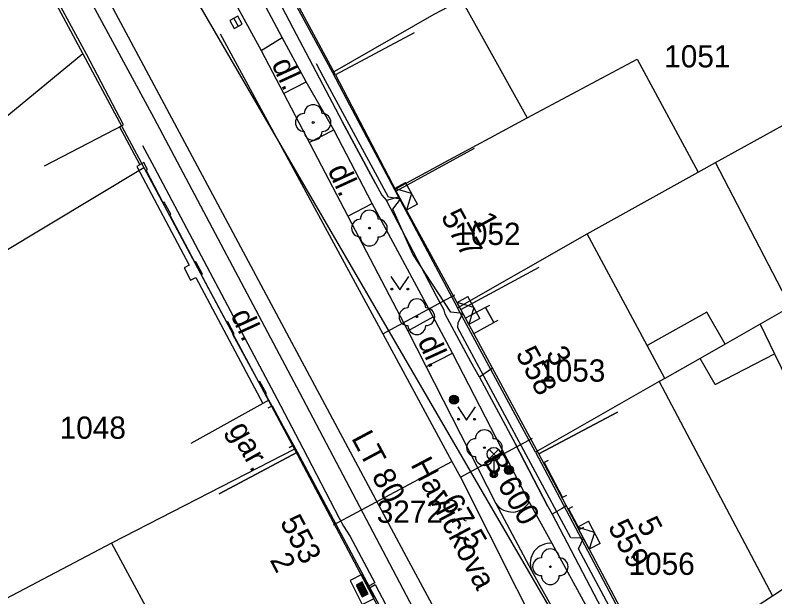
# Model space of a CAD drawing. Extents: x -601580 to 4, y -1204314 to 4.
# Drawn here: x -600050.58 to -600007.93, y -1203405.35 to -1203372.66 of the extents above; entities that cross this region are included whole.
import ezdxf

# ---------------------------------------------------------------- set-up
doc = ezdxf.new("R2010")
doc.units = 0
for name, color, linetype in [('00-EON NN', 7, 'Continuous'), ('00-INNOGY-NTL', 7, 'Continuous'), ('00-KN-HRANICE PARCEL', 7, 'Continuous'), ('00-KN-PARC. CISLA', 7, 'Continuous'), ('00-KN-VNITRNI KRESBA', 7, 'Continuous'), ('00-POLOHOPIS', 7, 'Continuous'), ('00-SITE KOM. KABEL', 7, 'Continuous'), ('00-VAK-KANAL-POPIS', 7, 'Continuous'), ('00-VAK-KANAL-POTRUBI', 7, 'Continuous'), ('00-VAK-VODA-RAD IGIS', 7, 'Continuous'), ('18', 7, 'Continuous'), ('Vrstva 22', 7, 'Continuous'), ('Vrstva 25', 7, 'Continuous'), ('Vrstva 26', 7, 'Continuous'), ('Vrstva 27', 7, 'Continuous'), ('Vrstva 33', 7, 'Continuous'), ('Vrstva 36', 7, 'Continuous'), ('Vrstva 6', 7, 'Continuous'), ('Vrstva 8', 7, 'Continuous'), ('Vrstva 9', 7, 'Continuous')]:
    doc.layers.add(name, color=color, linetype=linetype)

# ---------------------------------------------------------------- blocks, each defined once
blk = doc.blocks.new('6.01A_14')
at = {"layer": 'Vrstva 25'}
for radius in [0.25, 0.2, 0.15, 0.1, 0.05]:
    blk.add_circle((0, 0), radius, dxfattribs=at)
blk = doc.blocks.new('6.01A_16')
at = {"layer": 'Vrstva 25'}
for radius in [0.25, 0.2, 0.15, 0.1, 0.05]:
    blk.add_circle((0, 0), radius, dxfattribs=at)
blk = doc.blocks.new('3.13_794')
at = {"layer": 'Vrstva 22'}
blk.add_circle((0, 0), 0.05, dxfattribs=at)
for centre, start, end in [((0, 0.5), 0, 180), ((-0.5, 0), 90, 270), ((0.5, 0), 270, 90), ((0, -0.5), 180, 0)]:
    blk.add_arc(centre, 0.5, start, end, dxfattribs=at)
blk = doc.blocks.new('3.13_798')
at = {"layer": 'Vrstva 22'}
blk.add_circle((0, 0), 0.05, dxfattribs=at)
for centre, start, end in [((0, 0.5), 0, 180), ((-0.5, 0), 90, 270), ((0.5, 0), 270, 90), ((0, -0.5), 180, 0)]:
    blk.add_arc(centre, 0.5, start, end, dxfattribs=at)
blk = doc.blocks.new('3.13_800')
at = {"layer": 'Vrstva 22'}
blk.add_circle((0, 0), 0.05, dxfattribs=at)
for centre, start, end in [((0, 0.5), 0, 180), ((-0.5, 0), 90, 270), ((0.5, 0), 270, 90), ((0, -0.5), 180, 0)]:
    blk.add_arc(centre, 0.5, start, end, dxfattribs=at)
blk = doc.blocks.new('3.13_802')
at = {"layer": 'Vrstva 22'}
blk.add_circle((0, 0), 0.05, dxfattribs=at)
for centre, start, end in [((0, 0.5), 0, 180), ((-0.5, 0), 90, 270), ((0.5, 0), 270, 90), ((0, -0.5), 180, 0)]:
    blk.add_arc(centre, 0.5, start, end, dxfattribs=at)
blk = doc.blocks.new('3.13_804')
at = {"layer": 'Vrstva 22'}
blk.add_circle((0, 0), 0.05, dxfattribs=at)
for centre, start, end in [((0, 0.5), 0, 180), ((-0.5, 0), 90, 270), ((0.5, 0), 270, 90), ((0, -0.5), 180, 0)]:
    blk.add_arc(centre, 0.5, start, end, dxfattribs=at)
blk = doc.blocks.new('6.30_422')
at = {"layer": 'Vrstva 27'}
blk.add_line((-0.25, 0), (0.25, 0), dxfattribs=at)
blk.add_lwpolyline([(-0.25, -0.25), (0.25, -0.25), (0.25, 0.25), (-0.25, 0.25)], close=True, dxfattribs=at)
blk = doc.blocks.new('3.14_412')
at = {"layer": 'Vrstva 36'}
blk.add_lwpolyline([(-0.5, 0.75), (0, 0), (0.5, 0.75)], dxfattribs=at)
for centre in [(-0.45, 0.05), (0.449, 0.05)]:
    blk.add_circle(centre, 0.05, dxfattribs=at)
blk = doc.blocks.new('3.14_414')
at = {"layer": 'Vrstva 36'}
blk.add_lwpolyline([(-0.5, 0.75), (0, 0), (0.5, 0.75)], dxfattribs=at)
for centre in [(-0.45, 0.05), (0.449, 0.05)]:
    blk.add_circle(centre, 0.05, dxfattribs=at)
blk = doc.blocks.new('6.560_972')
at = {"layer": 'Vrstva 33'}
for p, q in [((-0.265, 0.86), (0.265, 1.39)), ((-0.265, 1.39), (0.265, 0.86)), ((0, 0.75), (0, 0))]:
    blk.add_line(p, q, dxfattribs=at)
for centre, radius in [((0, 1.125), 0.375), ((0, 0), 0.2), ((0, 0), 0.145), ((0, 0), 0.0876)]:
    blk.add_circle(centre, radius, dxfattribs=at)
blk = doc.blocks.new('VCHOD_1164')
at = {"layer": 'Vrstva 6'}
blk.add_line((0, 0.25), (0, 0), dxfattribs=at)
blk = doc.blocks.new('VCHOD_1166')
at = {"layer": 'Vrstva 6'}
blk.add_line((0, 0.25), (0, 0), dxfattribs=at)
blk = doc.blocks.new('VCHOD_1168')
at = {"layer": 'Vrstva 6'}
blk.add_line((0, 0.25), (0, 0), dxfattribs=at)
blk = doc.blocks.new('VCHOD_1170')
at = {"layer": 'Vrstva 6'}
blk.add_line((0, 0.25), (0, 0), dxfattribs=at)
blk = doc.blocks.new('VCHOD_1172')
at = {"layer": 'Vrstva 6'}
blk.add_line((0, 0.25), (0, 0), dxfattribs=at)
blk = doc.blocks.new('VCHOD_1174')
at = {"layer": 'Vrstva 6'}
blk.add_line((0, 0.25), (0, 0), dxfattribs=at)
blk = doc.blocks.new('VCHOD_1180')
at = {"layer": 'Vrstva 6'}
blk.add_line((0, 0.25), (0, 0), dxfattribs=at)
blk = doc.blocks.new('VCHOD_1182')
at = {"layer": 'Vrstva 6'}
blk.add_line((0, 0.25), (0, 0), dxfattribs=at)
blk = doc.blocks.new('NN630')
at = {"layer": 'Vrstva 9'}
for points in [[(-3, -700), (-703, 0)], [(-703, -700), (-703, 0), (697, 0), (697, -700)], [(-3, -700), (697, 0)], [(-703, -700), (697, -700)]]:
    blk.add_lwpolyline(points, dxfattribs=at)
blk = doc.blocks.new('NN620')
at = {"layer": 'Vrstva 8'}
for points in [[(752, 4), (-748, 4)], [(-748, 4), (-748, -746)], [(752, -746), (752, 4)], [(368, -180), (-376, -180)], [(-376, -180), (-376, -558)], [(321, -227), (-329, -227)], [(-329, -227), (-329, -510)], [(274, -274), (-281, -274)], [(-281, -274), (-281, -463)], [(227, -321), (-234, -321)], [(-234, -321), (-234, -416)], [(-234, -416), (227, -416)], [(-193, -369), (185, -369)], [(227, -416), (227, -321)], [(274, -463), (274, -274)], [(321, -510), (321, -227)], [(368, -558), (368, -180)], [(-748, -746), (752, -746)], [(-376, -558), (368, -558)], [(-329, -510), (321, -510)], [(-281, -463), (274, -463)]]:
    blk.add_lwpolyline(points, dxfattribs=at)

msp = doc.modelspace()

# ---------------------------------------------------------------- linework, layer by layer
at = {"layer": '00-EON NN'}
for points in [[(-600005.932, -1203421.973), (-600005.835, -1203422.198), (-600005.93, -1203422.53), (-600006.122, -1203422.629), (-600007.004, -1203422.627), (-600008.37, -1203422.16), (-600008.91, -1203421.53), (-600010.86, -1203417.78), (-600015.12, -1203409.83), (-600018.96, -1203402.66), (-600018.685, -1203402.053), (-600019.38, -1203402.04), (-600025.74, -1203390.23), (-600025.72, -1203389.93), (-600025.447, -1203389.428), (-600026.12, -1203389.35), (-600028.26, -1203386.09), (-600029.39, -1203383.57), (-600028.949, -1203383.01), (-600029.62, -1203382.9), (-600033.29, -1203376.11), (-600033.667, -1203375.406)], [(-600043.434, -1203379.984), (-600042.79, -1203381.21), (-600035.87, -1203394.24), (-600034.44, -1203396.99), (-600032.4, -1203400.93), (-600032.15, -1203401.38), (-600031.78, -1203401.96), (-600030.39, -1203404.56), (-600030.78, -1203404.77)], [(-600030.734, -1203404.857), (-600030.367, -1203404.665), (-600019.551, -1203425.281), (-600018.255, -1203426.677), (-600009.969, -1203422.621), (-600006.984, -1203422.776), (-600006.14, -1203422.776), (-600005.87, -1203422.631), (-600005.853, -1203422.55), (-600006.105, -1203422.081)]]:
    msp.add_lwpolyline(points, dxfattribs=at)
at = {"layer": '00-INNOGY-NTL'}
for p, q in [((-600029.95, -1203390.58), (-600025.9, -1203388.39)), ((-600025.59, -1203398.62), (-600021.54, -1203396.43))]:
    msp.add_line(p, q, dxfattribs=at)
for points in [[(-600039.077, -1203373.715), (-600029.95, -1203390.58), (-600026.07, -1203397.74), (-600025.59, -1203398.62), (-600019.28, -1203411.18), (-600017.14, -1203415.03), (-600008.87, -1203429.96), (-600006.76, -1203428.51)], [(-600032.72, -1203401.3), (-600026.07, -1203397.74)]]:
    msp.add_lwpolyline(points, dxfattribs=at)
at = {"layer": '00-KN-HRANICE PARCEL'}
for p, q in [((-600025.53, -1203371.79), (-600021.83, -1203378.43)), ((-600011.26, -1203380.95), (-600000.23, -1203374.83)), ((-600043.37, -1203381.22), (-600034.9, -1203397.06)), ((-600012.23, -1203381.49), (-600011.26, -1203380.95)), ((-600007.06, -1203389.05), (-600011.26, -1203380.95)), ((-600018.47, -1203384.95), (-600012.23, -1203381.49)), ((-600025.75, -1203389.11), (-600018.47, -1203384.95)), ((-600021.38, -1203397.23), (-600025.75, -1203389.11)), ((-600007.06, -1203389.05), (-600008.76, -1203390.03)), ((-600008.76, -1203390.03), (-600010.73, -1203391.16)), ((-600021.38, -1203397.23), (-600014.79, -1203409.68))]:
    msp.add_line(p, q, dxfattribs=at)
for points in [[(-600038.58, -1203364.14), (-600035.61, -1203370.62), (-600032.77, -1203375.89)], [(-600052.56, -1203367.47), (-600050.49, -1203367.9), (-600046.79, -1203374.83), (-600043.37, -1203381.22)], [(-600032.77, -1203375.89), (-600027.06, -1203372.6), (-600025.53, -1203371.79)], [(-600021.83, -1203378.43), (-600015.66, -1203375.14), (-600012.23, -1203381.49)], [(-600032.77, -1203375.89), (-600031.81, -1203377.7), (-600029.28, -1203382.46), (-600025.75, -1203389.11)], [(-600058.84, -1203390.41), (-600056.86, -1203389.33), (-600043.37, -1203381.22)], [(-600008.76, -1203390.03), (-600007.95, -1203391.69), (-600003.93, -1203399.96), (-600002.07, -1203399.02), (-599999.81, -1203397.88)], [(-600010.73, -1203391.16), (-600012.12, -1203391.95), (-600014.11, -1203393.08), (-600014.42, -1203393.26), (-600021.38, -1203397.23)], [(-600034.9, -1203397.06), (-600045.17, -1203402.33), (-600051.49, -1203405.65)], [(-600034.9, -1203397.06), (-600029.71, -1203406.86), (-600028.18, -1203409.8)], [(-600014.79, -1203409.68), (-600008.07, -1203405.3), (-600006.84, -1203404.5), (-600003.91, -1203402.97), (-600003.04, -1203402.52), (-600002.03, -1203401.99)]]:
    msp.add_lwpolyline(points, dxfattribs=at)
at = {"layer": '00-KN-VNITRNI KRESBA'}
for p, q in [((-600046.79, -1203374.83), (-600059.21, -1203385.06)), ((-600023.91, -1203379.56), (-600021.83, -1203378.43)), ((-600026.21, -1203380.8), (-600023.91, -1203379.56)), ((-600029.28, -1203382.46), (-600026.21, -1203380.8)), ((-600015.11, -1203391.22), (-600018.47, -1203384.95)), ((-600011.76, -1203389.35), (-600015.11, -1203391.22)), ((-600010.73, -1203391.16), (-600011.76, -1203389.35)), ((-600014.11, -1203393.08), (-600015.11, -1203391.22)), ((-600011.28, -1203393.42), (-600007.95, -1203391.69)), ((-600011.28, -1203393.42), (-600012.12, -1203391.95)), ((-600014.42, -1203393.26), (-600008.07, -1203405.3)), ((-600045.17, -1203402.33), (-600039.88, -1203412.21))]:
    msp.add_line(p, q, dxfattribs=at)
at = {"layer": '00-POLOHOPIS'}
for p, q in [((-600035.59, -1203373.918), (-600042.344, -1203361.203)), ((-600043.696, -1203361.99), (-600036.775, -1203374.645)), ((-600042.784, -1203378.449), (-600049.965, -1203365.17)), ((-600036.775, -1203374.645), (-600035.59, -1203373.918)), ((-600034.253, -1203376.403), (-600035.59, -1203373.918)), ((-600036.775, -1203374.645), (-600028.543, -1203390.412)), ((-600032.594, -1203376.024), (-600029.197, -1203382.555)), ((-600035.514, -1203377.061), (-600034.253, -1203376.403)), ((-600032.699, -1203379.104), (-600034.253, -1203376.403)), ((-600034.609, -1203393.888), (-600042.784, -1203378.449)), ((-600043.579, -1203381.064), (-600044.718, -1203378.926)), ((-600034.073, -1203379.821), (-600032.699, -1203379.104)), ((-600030.54, -1203383.239), (-600032.699, -1203379.104)), ((-600024.808, -1203380.159), (-600029.197, -1203382.555)), ((-600025.566, -1203389.207), (-600029.197, -1203382.555)), ((-600031.914, -1203383.956), (-600030.54, -1203383.239)), ((-600027.123, -1203389.616), (-600030.54, -1203383.239)), ((-600024.174, -1203389.092), (-600023.714, -1203389.943)), ((-600028.543, -1203390.412), (-600027.123, -1203389.616)), ((-600026.033, -1203391.661), (-600027.123, -1203389.616)), ((-600028.543, -1203390.412), (-600023.592, -1203400.115)), ((-600027.519, -1203392.419), (-600026.033, -1203391.661)), ((-600021.724, -1203400.022), (-600026.033, -1203391.661)), ((-600028.043, -1203406.347), (-600034.609, -1203393.888)), ((-600036.156, -1203394.619), (-600034.982, -1203396.838)), ((-600020.883, -1203397.802), (-600019.853, -1203399.772)), ((-600020.438, -1203402.348), (-600021.724, -1203400.022)), ((-600023.592, -1203400.115), (-600021.594, -1203403.877)), ((-600019.515, -1203400.404), (-600018.903, -1203401.571)), ((-600015.687, -1203411.017), (-600020.438, -1203402.348)), ((-600021.594, -1203403.877), (-600017.086, -1203411.981))]:
    msp.add_line(p, q, dxfattribs=at)
for points in [[(-600028.189, -1203373.659), (-600032.594, -1203376.024), (-600035.43, -1203370.742), (-600038.43, -1203364.323), (-600033.9, -1203362.206)], [(-600048.946, -1203381.125), (-600044.51, -1203378.818), (-600046.574, -1203374.85), (-600050.29, -1203368.002), (-600052.345, -1203367.584), (-600065.165, -1203378.263), (-600063.101, -1203382.231)], [(-600036.346, -1203394.304), (-600036.536, -1203393.954), (-600036.475, -1203393.92), (-600036.842, -1203393.254), (-600036.903, -1203393.288), (-600038.357, -1203390.606), (-600038.296, -1203390.572), (-600038.636, -1203389.903), (-600038.697, -1203389.937), (-600040.137, -1203387.247), (-600040.076, -1203387.213), (-600040.435, -1203386.52), (-600040.496, -1203386.554), (-600041.901, -1203383.879), (-600041.84, -1203383.845), (-600042.21, -1203383.169), (-600042.271, -1203383.203), (-600043.225, -1203381.366), (-600043.164, -1203381.332), (-600043.364, -1203380.951), (-600043.762, -1203381.16), (-600040.813, -1203386.712), (-600041.101, -1203386.865), (-600040.742, -1203387.558), (-600040.447, -1203387.401), (-600036.681, -1203394.49)], [(-600016.768, -1203394.977), (-600021.189, -1203397.312), (-600025.566, -1203389.207), (-600021.166, -1203386.831)], [(-600024.84, -1203390.551), (-600023.714, -1203389.943), (-600024.174, -1203389.092), (-600025.3, -1203389.7)], [(-600039.14, -1203399.566), (-600034.728, -1203397.214), (-600036.346, -1203394.304), (-600040.716, -1203396.734)], [(-600010.18, -1203407.449), (-600014.603, -1203409.781), (-600021.189, -1203397.312), (-600016.768, -1203394.977)], [(-600033.944, -1203409.315), (-600029.532, -1203406.963), (-600034.728, -1203397.214), (-600039.14, -1203399.566)], [(-600025.479, -1203400.436), (-600025.674, -1203400.393)], [(-600025.353, -1203400.912), (-600025.4, -1203401.044), (-600025.264, -1203401.076)]]:
    msp.add_lwpolyline(points, dxfattribs=at)
for centre, radius, start, end in [((-600022.687, -1203399.485), 1.103, 214.8639, 330.8364), ((-600020.534, -1203403.477), 1.133, 85.1478, 200.67)]:
    msp.add_arc(centre, radius, start, end, dxfattribs=at)
at = {"layer": '00-SITE KOM. KABEL'}
for points in [[(-600041.57, -1203361), (-600038.88, -1203365.91), (-600034.99, -1203373.37), (-600032.22, -1203378.64), (-600030.35, -1203382.12), (-600030, -1203382.78), (-600029.73, -1203383.07)], [(-600030.35, -1203382.12), (-600032.22, -1203378.64)], [(-600029.01, -1203382.88), (-600029.73, -1203383.07)], [(-600024.52, -1203393.01), (-600025, -1203392.14), (-600026.44, -1203389.47), (-600026.5, -1203389.25), (-600026.93, -1203388.46), (-600029.73, -1203383.07)], [(-600026.5, -1203389.25), (-600026.93, -1203388.46)], [(-600025, -1203392.14), (-600026.44, -1203389.47)], [(-600023.79, -1203392.5), (-600024.52, -1203393.01)], [(-600024.52, -1203393.01), (-600022.52, -1203396.74), (-600020.67, -1203400.27), (-600020.43, -1203400.7)], [(-600020.67, -1203400.27), (-600022.52, -1203396.74)], [(-600019.64, -1203400.24), (-600019.91, -1203400.4), (-600020.43, -1203400.7)], [(-600020.43, -1203400.7), (-600015.98, -1203409.23), (-600015.46, -1203410.08), (-600013.96, -1203412.93)]]:
    msp.add_lwpolyline(points, dxfattribs=at)
at = {"layer": '00-VAK-KANAL-POTRUBI'}
msp.add_lwpolyline([(-600006.906, -1203429.481), (-600040.796, -1203371.11)], dxfattribs=at)
at = {"layer": '00-VAK-VODA-RAD IGIS'}
msp.add_lwpolyline([(-600050.837, -1203361.577), (-600045.812, -1203370.916), (-600028.761, -1203402.845), (-600021.577, -1203416.2), (-600013.12, -1203434.286)], dxfattribs=at)
at = {"layer": '18'}
msp.add_lwpolyline([(-600032.72, -1203401.3), (-600026.07, -1203397.74)], dxfattribs=at)

# ---------------------------------------------------------------- block references
at = {"layer": '00-POLOHOPIS'}
for name, p, xscale, yscale, rotation in [('6.30_422', (-600038.188, -1203373.067), 1.00000034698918, 1.0000003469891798, -61.32587327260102), ('VCHOD_1164', (-600024.174, -1203389.092), 0.99999838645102, 0.9999983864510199, -61.60703132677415), ('VCHOD_1166', (-600023.714, -1203389.943), 0.99999838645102, 0.9999983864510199, -61.60703132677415), ('VCHOD_1180', (-600036.156, -1203394.619), 1.0000014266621, 1.0000014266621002, 117.8818470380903), ('VCHOD_1182', (-600034.982, -1203396.838), 1.0000014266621, 1.0000014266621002, 117.8818470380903), ('VCHOD_1168', (-600020.883, -1203397.802), 0.99999913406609, 0.99999913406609, -62.39753448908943), ('VCHOD_1170', (-600019.853, -1203399.772), 0.99999913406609, 0.99999913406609, -62.39753448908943), ('VCHOD_1172', (-600019.515, -1203400.404), 1.0000015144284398, 1.0000015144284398, -62.32652998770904), ('VCHOD_1174', (-600018.903, -1203401.571), 1.0000015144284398, 1.0000015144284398, -62.32652998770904)]:
    msp.add_blockref(name, p, dxfattribs=dict(at, xscale=xscale, yscale=yscale, rotation=rotation))
for name, p, rotation in [('3.13_804', (-600033.854, -1203378.696), 90), ('6.01A_16', (-600025.951, -1203394.276), -90.00000000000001), ('6.01A_14', (-600022.864, -1203398.226), -90.00000000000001)]:
    msp.add_blockref(name, p, dxfattribs=dict(at, rotation=rotation))
for name, p in [('3.13_802', (-600030.698, -1203384.629)), ('3.14_412', (-600028.987, -1203388.106)), ('3.13_800', (-600028.031, -1203389.611)), ('3.14_414', (-600025.238, -1203395.423)), ('3.13_798', (-600024.241, -1203396.969)), ('6.560_972', (-600023.711, -1203398.454)), ('3.13_794', (-600020.538, -1203403.663))]:
    msp.add_blockref(name, p, dxfattribs=at)
at = {"layer": 'Vrstva 26', "xscale": 0.001}
for name, p, yscale, rotation in [('NN630', (-600028.949, -1203383.01), 0.0010000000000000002, 118.6279194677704), ('NN630', (-600025.447, -1203389.428), 0.001, 118.370761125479), ('NN630', (-600018.685, -1203402.053), 0.001, 117.84258057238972), ('NN620', (-600030.78, -1203404.77), 0.001, -62.98133886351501)]:
    msp.add_blockref(name, p, dxfattribs=dict(at, yscale=yscale, rotation=rotation))

# ---------------------------------------------------------------- texts
at = {"layer": '00-KN-PARC. CISLA'}
for s, p in [('1051', (-600014.144, -1203375.6)), ('1052', (-600025.927, -1203385.58)), ('1053', (-600021.167, -1203393.26)), ('1048', (-600048.087, -1203396.47)), ('3272', (-600030.287, -1203401.19)), ('1056', (-600016.147, -1203404.12))]:
    msp.add_text(s, height=1.25, dxfattribs=at).set_placement(p)
at = {"layer": '00-POLOHOPIS'}
for s, rotation, p in [('dl.', 294.651, (-600036.215, -1203375.396)), ('dl.', 294.651, (-600033.06, -1203381.361)), ('577', 298.628, (-600026.711, -1203383.979)), ('1', 298.628, (-600024.91, -1203384.148)), ('dl.', 294.651, (-600038.509, -1203389.502)), ('dl.', 294.651, (-600028.011, -1203390.979)), ('558', 298.3707, (-600022.52, -1203391.691)), ('3', 298.3707, (-600020.822, -1203391.677)), ('gar.', 299.0747, (-600038.642, -1203395.929)), ('Havlickova', 297.7952, (-600028.406, -1203397.914)), ('553', 298.0566, (-600035.745, -1203401.153)), ('5', 297.8426, (-600015.713, -1203401.256)), ('559', 297.8426, (-600017.329, -1203401.409)), ('2', 298.0566, (-600036.311, -1203403.277))]:
    msp.add_text(s, height=1.25, rotation=rotation, dxfattribs=at).set_placement(p)
at = {"layer": '00-VAK-KANAL-POPIS'}
for s, p in [('B 600', (-600024.339, -1203397.663)), ('-67,5', (-600027.008, -1203399.539))]:
    msp.add_text(s, height=1.25, rotation=300.14, dxfattribs=at).set_placement(p)
at = {"layer": '00-VAK-VODA-RAD IGIS'}
msp.add_text('LT 80', height=1.25, rotation=298.1, dxfattribs=at).set_placement((-600031.733, -1203396.429))

doc.saveas('drawing.dxf')
